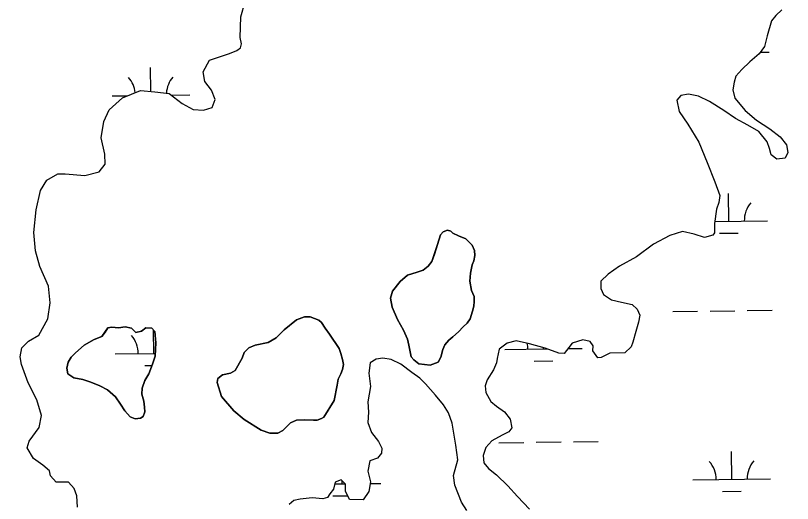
# Model space of a CAD drawing. Extents: x 3684037 to 3722149, y 433263 to 459021.
# Drawn here: x 3690058 to 3691058, y 451097 to 451726 of the extents above; entities that cross this region are included whole.
import ezdxf

# ---------------------------------------------------------------- set-up
doc = ezdxf.new("R2010")
doc.units = 0
for name, color, linetype in [('V-GRID-MAJR', 7, 'Continuous'), ('V-TOPO-SHOR', 7, 'Continuous'), ('V-WETL-SWMP', 7, 'Continuous')]:
    doc.layers.add(name, color=color, linetype=linetype)

msp = doc.modelspace()

# ---------------------------------------------------------------- linework, layer by layer
at = {"layer": 'V-GRID-MAJR'}
msp.add_spline([(3688126.8, 450798.4), (3693416.1, 450858), (3698705.4, 450918.4), (3703994.7, 450979.6), (3709284, 451041.5), (3714573.2, 451104.2), (3719862.5, 451167.7)], degree=3, dxfattribs=at)
at = {"layer": 'V-TOPO-SHOR'}
for points in [[(3690137.4, 451092.6), (3690136.7, 451107.1), (3690133.3, 451116.7), (3690126, 451124.6), (3690110.1, 451124.8), (3690102.8, 451133), (3690101.4, 451139.3), (3690092.8, 451146.9), (3690080.8, 451155.1), (3690072.8, 451168.9), (3690075.4, 451177.8), (3690088.2, 451195.1), (3690091.1, 451210.7), (3690085, 451231.1), (3690073.9, 451252.9), (3690065.5, 451276.6), (3690063.5, 451286.2), (3690065.7, 451298.1), (3690074.3, 451306.7), (3690087.8, 451314.4), (3690099.2, 451335.3), (3690102.1, 451355.8), (3690100.3, 451377.6), (3690088.9, 451402.7), (3690083.5, 451422.8), (3690081.3, 451446.6), (3690084.4, 451475.7), (3690089.9, 451500.9), (3690097.8, 451514.2), (3690112.3, 451522.2), (3690121.5, 451522.2), (3690147, 451520.1), (3690165.5, 451524.8), (3690173.3, 451534.8), (3690172.6, 451547.7), (3690167.8, 451568.8), (3690171.3, 451589.7), (3690178.2, 451604.9), (3690195.3, 451620.2), (3690218.4, 451629.6), (3690236.9, 451628.1), (3690255.7, 451625.9), (3690272.3, 451613.1), (3690286.3, 451605.3), (3690299.8, 451604.3), (3690311, 451607.7), (3690314.9, 451618.3), (3690310.2, 451630.2), (3690301.6, 451641.4), (3690299.2, 451653.6), (3690307.7, 451668.9), (3690333.1, 451677.6), (3690342.6, 451681.3), (3690347.3, 451684.6), (3690348.9, 451689.9), (3690347.2, 451697.9), (3690347.7, 451724.6), (3690353.5, 451744.5)], [(3691044.8, 451733.7), (3691036.9, 451726.3), (3691031.3, 451719.4), (3691025.8, 451700.2), (3691022.3, 451686.6), (3691015.7, 451676.9), (3691003.5, 451666.6), (3690993.4, 451656.6), (3690985.5, 451648), (3690983.2, 451640.4), (3690981.6, 451630.5), (3690984, 451619.9), (3690997.7, 451604.1), (3691012.3, 451591.3), (3691029.2, 451580.2), (3691042.8, 451570), (3691050.8, 451559.5), (3691052.5, 451549.9), (3691048.9, 451542.3), (3691038.4, 451541.2), (3691031.1, 451546.8), (3691029, 451555.1), (3691026, 451563.6), (3691015, 451576.8), (3691001.1, 451585), (3690985.2, 451593.8), (3690969.9, 451603.9), (3690951.6, 451615.7), (3690937.4, 451622.2), (3690924.5, 451625.1), (3690914.6, 451623.4), (3690909.3, 451617.1), (3690912.7, 451602.6), (3690923.7, 451586.1), (3690937.7, 451563.1), (3690948.5, 451537), (3690958.6, 451512), (3690965, 451494.2), (3690963.4, 451485.2), (3690960.4, 451476.9), (3690958.2, 451458.1), (3690958, 451446.2), (3690956, 451443.2), (3690945.1, 451440.1), (3690931.9, 451444.7), (3690916.7, 451447.9), (3690900.5, 451442.8), (3690879.4, 451431.5), (3690857.7, 451415.1), (3690835.6, 451403.1), (3690821.1, 451393.1), (3690811.6, 451384.1), (3690811.7, 451374.5), (3690815, 451366.6), (3690825.3, 451359.7), (3690838.2, 451356.8), (3690851.8, 451353.9), (3690858.4, 451348), (3690861.8, 451340.1), (3690859.9, 451330.9), (3690856.6, 451318.9), (3690852.8, 451305.4), (3690850.5, 451299.1), (3690842.6, 451291.7), (3690823.4, 451291), (3690811.9, 451285.3), (3690807.6, 451285.2), (3690801.3, 451294.1), (3690801.6, 451300.4), (3690797.9, 451306), (3690788.6, 451308.3), (3690774.8, 451304.2), (3690770.5, 451298.2), (3690764.3, 451290.6), (3690757.3, 451290.9)], [(3690648.6, 451364.3), (3690645.2, 451371.9), (3690642.8, 451383.7), (3690643.7, 451394.1), (3690646, 451405), (3690647.8, 451410.2), (3690649.2, 451416.8), (3690648.7, 451423.4), (3690645.8, 451430.5), (3690637.7, 451438.5), (3690628.2, 451442.2), (3690621.1, 451445.9), (3690618.3, 451448.3), (3690614, 451449.7), (3690608.4, 451447.7), (3690605.1, 451443.5), (3690601.4, 451431.1), (3690597.2, 451418.8), (3690593.9, 451409.4), (3690589.3, 451403.2), (3690582.7, 451397.9), (3690575.1, 451395.5), (3690562.4, 451391.7), (3690553, 451383.6), (3690543.1, 451371.2), (3690540.8, 451362.2), (3690542.8, 451350.4), (3690549.5, 451334.4), (3690557.6, 451320.8), (3690562.4, 451309), (3690564.4, 451301.4), (3690567.3, 451286.3), (3690570.6, 451282.6), (3690577.3, 451277.4), (3690591.9, 451275.6), (3690601.9, 451279.4), (3690605.6, 451286.1), (3690607.9, 451296), (3690610.7, 451301.7), (3690615.8, 451307.9), (3690621, 451312.2), (3690628.1, 451318.4), (3690634.2, 451325), (3690639.3, 451329.8), (3690643.1, 451335.5), (3690646.3, 451345.4), (3690648.2, 451351.6), (3690648.6, 451357.7), (3690648.6, 451364.3)], [(3690474.6, 451297.1), (3690462.2, 451315.4), (3690456.5, 451323.4), (3690451.7, 451330.5), (3690448.4, 451333.8), (3690437, 451338), (3690429.9, 451337.9), (3690419.6, 451334.1), (3690403.6, 451321.2), (3690393.2, 451310.7), (3690382.9, 451305), (3690366.4, 451301.6), (3690358.3, 451297.8), (3690352.2, 451292), (3690349.5, 451284.5), (3690340.6, 451268.8), (3690334.4, 451265.5), (3690324.1, 451263), (3690318.4, 451258.3), (3690317.5, 451253.1), (3690322.8, 451235.2), (3690339, 451216.8), (3690352.3, 451205.6), (3690374.1, 451192), (3690385, 451187.8), (3690395.4, 451187.9), (3690402, 451191.2), (3690411.9, 451201.2), (3690419.4, 451204.6), (3690429.3, 451205.1), (3690441.6, 451204.7), (3690446.4, 451204.7), (3690451.6, 451206.7), (3690454.8, 451208.6), (3690467.9, 451229.9), (3690472.1, 451249.8), (3690473.4, 451257.4), (3690476.7, 451264.5), (3690479, 451270.2), (3690479.9, 451276.3), (3690479, 451282.9), (3690476.5, 451290.5), (3690474.6, 451297.1)], [(3690223.7, 451221.3), (3690223.1, 451229.3), (3690220.3, 451238.3), (3690220.7, 451245.9), (3690224.4, 451255.8), (3690229.5, 451264.3), (3690234.2, 451277.1), (3690237.4, 451287.1), (3690238.3, 451304.6), (3690237.2, 451319.2), (3690233.4, 451323.4), (3690225.4, 451323.9), (3690219.7, 451319.6), (3690212.7, 451317.6), (3690207, 451323.3), (3690198.9, 451325.1), (3690190.4, 451323.6), (3690181.9, 451324.5), (3690176.7, 451323.6), (3690173, 451318.3), (3690168.7, 451312.6), (3690158.8, 451308.8), (3690146.1, 451301.6), (3690134.8, 451291.6), (3690129.2, 451285.9), (3690125.5, 451279.3), (3690123.6, 451271.7), (3690125.1, 451264.6), (3690132.7, 451259.5), (3690144.5, 451257.2), (3690154.5, 451253.5), (3690166.3, 451248.8), (3690176.3, 451243.7), (3690186.2, 451234.8), (3690192.9, 451225.4), (3690198.6, 451216.9), (3690205.3, 451208.9), (3690211.9, 451206.6), (3690218.6, 451207.1), (3690221.9, 451209.5), (3690224.2, 451215.6), (3690223.7, 451221.3)], [(3690757.3, 451290.9), (3690740.1, 451297.4), (3690719.9, 451303.2), (3690702.7, 451307.1), (3690690.8, 451304), (3690680.6, 451296.3), (3690678, 451284.4), (3690677.4, 451278.5), (3690673.2, 451269.5), (3690665, 451256.6), (3690662.7, 451249), (3690663.4, 451240.4), (3690669.8, 451228.8), (3690677.4, 451222.6), (3690687.4, 451215.4), (3690694.7, 451205.9), (3690697.1, 451195), (3690693.2, 451189.6), (3690684.6, 451185.3), (3690671.1, 451177.9), (3690663.5, 451169.3), (3690660, 451159), (3690660.7, 451149.8), (3690666.7, 451142.5), (3690677, 451134.3), (3690691.9, 451120.2), (3690704.3, 451106.4), (3690719.9, 451090)], [(3690638.9, 451088.2), (3690632.3, 451099), (3690623.5, 451121.1), (3690621.8, 451133.3), (3690627.3, 451153.5), (3690624.8, 451172.4), (3690620, 451200.8), (3690615.3, 451214.3), (3690609, 451224.5), (3690598.7, 451237), (3690585.7, 451251.4), (3690578.4, 451258.7), (3690568.1, 451266.2), (3690554.1, 451277), (3690541.5, 451282.9), (3690530.9, 451284.8), (3690522.3, 451283.4), (3690514.4, 451278.8), (3690512.9, 451265.2), (3690515, 451248), (3690511.4, 451228.2), (3690512.5, 451215), (3690511.6, 451201.7), (3690516.3, 451188.9), (3690525, 451177.4), (3690529.3, 451168.8), (3690529, 451162.2), (3690523.8, 451155.9), (3690513.9, 451152.5), (3690511.3, 451138.9), (3690515.1, 451125.4), (3690512.8, 451112.8), (3690505.3, 451101.9), (3690487.8, 451102.4), (3690482.7, 451113), (3690482.7, 451122.2), (3690477, 451127.8), (3690469.5, 451124.8), (3690467.2, 451115.8), (3690462.6, 451109.9), (3690459.7, 451104.9), (3690453.4, 451103.5), (3690439.8, 451104.8), (3690424.3, 451103), (3690416.1, 451101), (3690410.1, 451096)]]:
    msp.add_lwpolyline(points, dxfattribs=at)
at = {"layer": 'V-WETL-SWMP'}
for p, q in [((3690347.7, 451724.6), (3690353.5, 451744.5)), ((3690347.2, 451697.9), (3690347.7, 451724.6)), ((3691031.3, 451719.4), (3691025.8, 451700.2)), ((3691036.9, 451726.3), (3691031.3, 451719.4)), ((3691025.8, 451700.2), (3691022.3, 451686.6)), ((3690348.9, 451689.9), (3690347.2, 451697.9)), ((3690347.3, 451684.6), (3690348.9, 451689.9)), ((3690333.1, 451677.6), (3690342.6, 451681.3)), ((3690342.6, 451681.3), (3690347.3, 451684.6)), ((3691022.3, 451686.6), (3691015.7, 451676.9)), ((3691017, 451678.9), (3691028.4, 451679)), ((3690299.2, 451653.6), (3690307.7, 451668.9)), ((3690307.7, 451668.9), (3690333.1, 451677.6)), ((3691015.7, 451676.9), (3691003.5, 451666.6)), ((3690231.9, 451628.5), (3690231.6, 451659.3)), ((3691003.5, 451666.6), (3690993.4, 451656.6)), ((3690301.6, 451641.4), (3690299.2, 451653.6)), ((3690993.4, 451656.6), (3690985.5, 451648)), ((3690310.2, 451630.2), (3690301.6, 451641.4)), ((3690983.2, 451640.4), (3690981.6, 451630.5)), ((3690985.5, 451648), (3690983.2, 451640.4)), ((3690195.3, 451620.2), (3690218.4, 451629.6)), ((3690218.4, 451629.6), (3690236.9, 451628.1)), ((3690314.9, 451618.3), (3690310.2, 451630.2)), ((3690981.6, 451630.5), (3690984, 451619.9)), ((3690178.2, 451604.9), (3690195.3, 451620.2)), ((3690182, 451622.7), (3690202, 451623)), ((3690236.9, 451628.1), (3690255.7, 451625.9)), ((3690255.7, 451625.9), (3690272.3, 451613.1)), ((3690258.7, 451623.6), (3690282, 451623.9)), ((3690914.6, 451623.4), (3690909.3, 451617.1)), ((3690924.5, 451625.1), (3690914.6, 451623.4)), ((3690937.4, 451622.2), (3690924.5, 451625.1)), ((3690951.6, 451615.7), (3690937.4, 451622.2)), ((3690984, 451619.9), (3690997.7, 451604.1)), ((3690272.3, 451613.1), (3690286.3, 451605.3)), ((3690311, 451607.7), (3690314.9, 451618.3)), ((3690909.3, 451617.1), (3690912.7, 451602.6)), ((3690969.9, 451603.9), (3690951.6, 451615.7)), ((3690171.3, 451589.7), (3690178.2, 451604.9)), ((3690286.3, 451605.3), (3690299.8, 451604.3)), ((3690299.8, 451604.3), (3690311, 451607.7)), ((3690912.7, 451602.6), (3690923.7, 451586.1)), ((3690985.2, 451593.8), (3690969.9, 451603.9)), ((3690997.7, 451604.1), (3691012.3, 451591.3)), ((3690167.8, 451568.8), (3690171.3, 451589.7)), ((3691001.1, 451585), (3690985.2, 451593.8)), ((3691012.3, 451591.3), (3691029.2, 451580.2)), ((3690923.7, 451586.1), (3690937.7, 451563.1)), ((3691015, 451576.8), (3691001.1, 451585)), ((3691029.2, 451580.2), (3691042.8, 451570)), ((3690172.6, 451547.7), (3690167.8, 451568.8)), ((3691026, 451563.6), (3691015, 451576.8)), ((3691042.8, 451570), (3691050.8, 451559.5)), ((3690937.7, 451563.1), (3690948.5, 451537)), ((3691029, 451555.1), (3691026, 451563.6)), ((3691050.8, 451559.5), (3691052.5, 451549.9)), ((3691031.1, 451546.8), (3691029, 451555.1)), ((3691052.5, 451549.9), (3691048.9, 451542.3)), ((3690173.3, 451534.8), (3690172.6, 451547.7)), ((3691038.4, 451541.2), (3691031.1, 451546.8)), ((3691048.9, 451542.3), (3691038.4, 451541.2)), ((3690165.5, 451524.8), (3690173.3, 451534.8)), ((3690948.5, 451537), (3690958.6, 451512)), ((3690097.8, 451514.2), (3690112.3, 451522.2)), ((3690112.3, 451522.2), (3690121.5, 451522.2)), ((3690121.5, 451522.2), (3690147, 451520.1)), ((3690147, 451520.1), (3690165.5, 451524.8)), ((3690089.9, 451500.9), (3690097.8, 451514.2)), ((3690958.6, 451512), (3690965, 451494.2)), ((3690084.4, 451475.7), (3690089.9, 451500.9)), ((3690965, 451494.2), (3690963.4, 451485.2)), ((3690976.3, 451461.1), (3690975.9, 451497.1)), ((3690963.4, 451485.2), (3690960.4, 451476.9)), ((3690081.3, 451446.6), (3690084.4, 451475.7)), ((3690960.4, 451476.9), (3690958.2, 451458.1)), ((3690958.6, 451460.9), (3691026.3, 451461.7)), ((3690958.2, 451458.1), (3690958, 451446.2)), ((3690083.5, 451422.8), (3690081.3, 451446.6)), ((3690900.5, 451442.8), (3690879.4, 451431.5)), ((3690916.7, 451447.9), (3690900.5, 451442.8)), ((3690931.9, 451444.7), (3690916.7, 451447.9)), ((3690945.1, 451440.2), (3690931.9, 451444.7)), ((3690956, 451443.2), (3690945.1, 451440.2)), ((3690958, 451446.2), (3690956, 451443.2)), ((3690964.5, 451445.6), (3690988.5, 451445.9)), ((3690879.4, 451431.5), (3690857.7, 451415.1)), ((3690088.9, 451402.7), (3690083.5, 451422.8)), ((3690857.7, 451415.1), (3690835.6, 451403.1)), ((3690100.3, 451377.6), (3690088.9, 451402.7)), ((3690835.6, 451403.1), (3690821.1, 451393.1)), ((3690821.1, 451393.1), (3690811.6, 451384.1)), ((3690811.6, 451384.1), (3690811.7, 451374.5)), ((3690102.1, 451355.8), (3690100.3, 451377.6)), ((3690811.7, 451374.5), (3690815, 451366.6)), ((3690815, 451366.6), (3690825.3, 451359.7)), ((3690825.3, 451359.7), (3690838.2, 451356.8)), ((3690099.2, 451335.3), (3690102.1, 451355.8)), ((3690838.2, 451356.8), (3690851.8, 451353.9)), ((3690851.8, 451353.9), (3690858.4, 451348)), ((3690858.4, 451348), (3690861.8, 451340.1)), ((3690861.8, 451340.1), (3690859.9, 451330.9)), ((3690904.3, 451344.9), (3690936.3, 451345.2)), ((3690952.3, 451345.4), (3690984.3, 451345.8)), ((3691000.3, 451346), (3691032.3, 451346.4)), ((3690087.8, 451314.4), (3690099.2, 451335.3)), ((3690859.9, 451330.9), (3690856.6, 451318.9)), ((3690235.9, 451290.7), (3690235.5, 451321.1)), ((3690856.6, 451318.9), (3690852.8, 451305.4)), ((3690074.3, 451306.7), (3690087.8, 451314.4)), ((3690065.7, 451298.1), (3690074.3, 451306.7)), ((3690690.8, 451304), (3690680.6, 451296.3)), ((3690702.7, 451307.1), (3690690.8, 451304)), ((3690719.9, 451303.2), (3690702.7, 451307.1)), ((3690740.1, 451297.4), (3690719.9, 451303.2)), ((3690774.8, 451304.2), (3690770.5, 451298.2)), ((3690788.6, 451308.3), (3690774.8, 451304.2)), ((3690797.9, 451306), (3690788.6, 451308.3)), ((3690801.6, 451300.4), (3690797.9, 451306)), ((3690801.3, 451294.1), (3690801.6, 451300.4)), ((3690850.5, 451299.1), (3690842.6, 451291.7)), ((3690852.8, 451305.4), (3690850.5, 451299.1)), ((3690063.5, 451286.2), (3690065.7, 451298.1)), ((3690185.9, 451290.1), (3690237.6, 451290.7)), ((3690680.6, 451296.3), (3690678, 451284.4)), ((3690687.8, 451295.9), (3690742.3, 451296.5)), ((3690737.7, 451296.5), (3690737.7, 451298.1)), ((3690757.3, 451290.9), (3690740.1, 451297.4)), ((3690764.3, 451290.6), (3690757.3, 451290.9)), ((3690770.5, 451298.2), (3690764.3, 451290.6)), ((3690769.4, 451296.9), (3690787.7, 451297.1)), ((3690807.6, 451285.2), (3690801.3, 451294.1)), ((3690823.4, 451291), (3690811.9, 451285.3)), ((3690842.6, 451291.7), (3690823.4, 451291)), ((3690065.5, 451276.6), (3690063.5, 451286.2)), ((3690514.4, 451278.8), (3690512.9, 451265.2)), ((3690522.3, 451283.4), (3690514.4, 451278.8)), ((3690530.9, 451284.8), (3690522.3, 451283.4)), ((3690541.5, 451282.9), (3690530.9, 451284.8)), ((3690554.1, 451277), (3690541.5, 451282.9)), ((3690677.4, 451278.5), (3690673.2, 451269.5)), ((3690678, 451284.4), (3690677.4, 451278.5)), ((3690725.9, 451280.9), (3690749.9, 451281.2)), ((3690811.9, 451285.3), (3690807.6, 451285.2)), ((3690073.9, 451252.9), (3690065.5, 451276.6)), ((3690224.1, 451275.1), (3690233.5, 451275.2)), ((3690568.1, 451266.2), (3690554.1, 451277)), ((3690673.2, 451269.5), (3690665, 451256.6)), ((3690512.9, 451265.2), (3690515, 451248)), ((3690578.4, 451258.7), (3690568.1, 451266.2)), ((3690585.7, 451251.4), (3690578.4, 451258.7)), ((3690085, 451231.1), (3690073.9, 451252.9)), ((3690598.7, 451237), (3690585.7, 451251.4)), ((3690665, 451256.6), (3690662.7, 451249)), ((3690662.7, 451249), (3690663.4, 451240.4)), ((3690515, 451248), (3690511.4, 451228.2)), ((3690663.4, 451240.4), (3690669.8, 451228.8)), ((3690091.1, 451210.7), (3690085, 451231.1)), ((3690609, 451224.5), (3690598.7, 451237)), ((3690669.8, 451228.8), (3690677.4, 451222.6)), ((3690511.4, 451228.2), (3690512.5, 451215)), ((3690615.3, 451214.3), (3690609, 451224.5)), ((3690677.4, 451222.6), (3690687.4, 451215.4)), ((3690088.2, 451195.1), (3690091.1, 451210.7)), ((3690512.5, 451215), (3690511.6, 451201.7)), ((3690620, 451200.8), (3690615.3, 451214.3)), ((3690687.4, 451215.4), (3690694.7, 451205.9)), ((3690511.6, 451201.7), (3690516.3, 451188.9)), ((3690624.8, 451172.4), (3690620, 451200.8)), ((3690694.7, 451205.9), (3690697.1, 451195)), ((3690075.4, 451177.8), (3690088.2, 451195.1)), ((3690516.3, 451188.9), (3690525, 451177.4)), ((3690693.2, 451189.6), (3690684.6, 451185.3)), ((3690697.1, 451195), (3690693.2, 451189.6)), ((3690684.6, 451185.3), (3690671.1, 451177.9)), ((3690072.8, 451168.9), (3690075.4, 451177.8)), ((3690080.8, 451155.1), (3690072.8, 451168.9)), ((3690525, 451177.4), (3690529.3, 451168.8)), ((3690529.3, 451168.8), (3690529, 451162.2)), ((3690627.3, 451153.5), (3690624.8, 451172.4)), ((3690663.5, 451169.3), (3690660, 451159)), ((3690671.1, 451177.9), (3690663.5, 451169.3)), ((3690680.3, 451175.7), (3690712.3, 451176.1)), ((3690728.3, 451176.3), (3690760.3, 451176.7)), ((3690776.3, 451176.9), (3690808.3, 451177.2)), ((3690529, 451162.2), (3690523.8, 451155.9)), ((3690660, 451159), (3690660.7, 451149.8)), ((3690980.2, 451128.5), (3690979.8, 451164.5)), ((3690092.8, 451146.9), (3690080.8, 451155.1)), ((3690513.9, 451152.5), (3690511.3, 451138.9)), ((3690523.8, 451155.9), (3690513.9, 451152.5)), ((3690621.8, 451133.3), (3690627.3, 451153.5)), ((3690660.7, 451149.8), (3690666.7, 451142.5)), ((3690101.4, 451139.3), (3690092.8, 451146.9)), ((3690102.8, 451133), (3690101.4, 451139.3)), ((3690511.3, 451138.9), (3690515.1, 451125.4)), ((3690666.7, 451142.5), (3690677, 451134.3)), ((3690110.1, 451124.8), (3690102.8, 451133)), ((3690623.5, 451121.1), (3690621.8, 451133.3)), ((3690677, 451134.3), (3690691.9, 451120.2)), ((3690930.2, 451127.9), (3691030.2, 451129.1)), ((3690126, 451124.6), (3690110.1, 451124.8)), ((3690133.3, 451116.7), (3690126, 451124.6)), ((3690469.5, 451124.8), (3690467.2, 451115.8)), ((3690468.9, 451122.5), (3690482.2, 451122.7)), ((3690477, 451127.8), (3690469.5, 451124.8)), ((3690482.7, 451122.2), (3690477, 451127.8)), ((3690478.3, 451122.7), (3690478.3, 451126.6)), ((3690482.7, 451113), (3690482.7, 451122.2)), ((3690515.1, 451125.4), (3690512.8, 451112.8)), ((3690514.7, 451123.1), (3690528.3, 451123.2)), ((3690632.3, 451099), (3690623.5, 451121.1)), ((3690691.9, 451120.2), (3690704.3, 451106.4)), ((3690136.7, 451107.1), (3690133.3, 451116.7)), ((3690462.6, 451109.9), (3690459.7, 451104.9)), ((3690467.2, 451115.8), (3690462.6, 451109.9)), ((3690487.8, 451102.4), (3690482.7, 451113)), ((3690512.8, 451112.8), (3690505.3, 451101.9)), ((3690968.4, 451112.9), (3690992.4, 451113.2)), ((3690137.4, 451092.6), (3690136.7, 451107.1)), ((3690416, 451101), (3690410.1, 451096)), ((3690424.3, 451103), (3690416, 451101)), ((3690439.8, 451104.8), (3690424.3, 451103)), ((3690453.4, 451103.5), (3690439.8, 451104.8)), ((3690459.7, 451104.9), (3690453.4, 451103.5)), ((3690466.5, 451107.1), (3690485.4, 451107.3)), ((3690505.3, 451101.9), (3690487.8, 451102.4)), ((3690638.9, 451088.2), (3690632.3, 451099)), ((3690704.3, 451106.4), (3690719.9, 451090))]:
    msp.add_line(p, q, dxfattribs=at)
for points in [[(3690648.6, 451364.3), (3690648.6, 451357.7), (3690648.2, 451351.6), (3690646.3, 451345.4), (3690643.1, 451335.5), (3690639.3, 451329.8), (3690634.2, 451325), (3690628.1, 451318.4), (3690621, 451312.2), (3690615.8, 451307.9), (3690610.7, 451301.7), (3690607.9, 451296), (3690605.6, 451286.1), (3690601.9, 451279.4), (3690591.9, 451275.6), (3690577.3, 451277.4), (3690570.6, 451282.6), (3690567.3, 451286.3), (3690564.4, 451301.4), (3690562.4, 451309), (3690557.6, 451320.8), (3690549.5, 451334.4), (3690542.8, 451350.4), (3690540.8, 451362.2), (3690543.1, 451371.2), (3690553, 451383.6), (3690562.4, 451391.7), (3690575.1, 451395.5), (3690582.7, 451397.9), (3690589.3, 451403.2), (3690593.9, 451409.4), (3690601.4, 451431.1), (3690605.1, 451443.5), (3690608.4, 451447.7), (3690614, 451449.7), (3690618.3, 451448.3), (3690621.1, 451445.9), (3690628.2, 451442.2), (3690637.7, 451438.5), (3690645.8, 451430.5), (3690648.7, 451423.4), (3690649.2, 451416.8), (3690647.8, 451410.2), (3690646, 451405), (3690643.7, 451394.1), (3690642.8, 451383.7), (3690645.2, 451371.9)], [(3690474.6, 451297.1), (3690476.5, 451290.5), (3690479, 451282.9), (3690479.9, 451276.3), (3690479, 451270.2), (3690476.7, 451264.5), (3690473.4, 451257.4), (3690472.1, 451249.8), (3690467.9, 451229.9), (3690454.8, 451208.6), (3690451.6, 451206.7), (3690446.4, 451204.7), (3690441.6, 451204.7), (3690429.3, 451205.1), (3690419.4, 451204.6), (3690411.9, 451201.2), (3690402, 451191.2), (3690395.4, 451187.9), (3690385, 451187.8), (3690374.1, 451192), (3690352.3, 451205.6), (3690339, 451216.8), (3690322.8, 451235.2), (3690317.5, 451253.1), (3690318.4, 451258.3), (3690324.1, 451263), (3690334.4, 451265.5), (3690340.6, 451268.8), (3690349.5, 451284.5), (3690352.2, 451292), (3690358.3, 451297.8), (3690366.4, 451301.6), (3690382.9, 451305), (3690393.2, 451310.7), (3690403.6, 451321.2), (3690419.6, 451334.1), (3690429.9, 451337.9), (3690437, 451338), (3690448.4, 451333.8), (3690451.7, 451330.5), (3690456.5, 451323.4), (3690462.2, 451315.4)], [(3690223.7, 451221.3), (3690224.2, 451215.6), (3690221.9, 451209.5), (3690218.6, 451207.1), (3690211.9, 451206.6), (3690205.3, 451208.9), (3690198.6, 451216.9), (3690192.9, 451225.4), (3690186.2, 451234.8), (3690176.3, 451243.7), (3690166.3, 451248.8), (3690154.5, 451253.5), (3690144.5, 451257.2), (3690132.7, 451259.5), (3690125.1, 451264.6), (3690123.6, 451271.7), (3690125.5, 451279.3), (3690129.2, 451285.9), (3690134.8, 451291.6), (3690146.1, 451301.6), (3690158.8, 451308.8), (3690168.7, 451312.6), (3690176.7, 451323.6), (3690181.9, 451324.5), (3690190.4, 451323.6), (3690198.9, 451325.1), (3690207, 451323.3), (3690212.7, 451317.6), (3690219.7, 451319.6), (3690225.4, 451323.9), (3690233.4, 451323.4), (3690237.2, 451319.2), (3690238.3, 451304.6), (3690237.4, 451287.1), (3690234.2, 451277.1), (3690229.5, 451264.3), (3690224.4, 451255.8), (3690220.7, 451245.9), (3690220.3, 451238.3), (3690223.1, 451229.3)]]:
    msp.add_lwpolyline(points, close=True, dxfattribs=at)
for centre, start, end in [((3690176.8, 451623.1), 6.2058, 41.4385), ((3690287.2, 451624.4), 139.8949, 176.9234), ((3691031.6, 451462.3), 139.8949, 181.4385), ((3690180.6, 451290.5), 359.8949, 41.4385), ((3690682.5, 451296.3), 359.8949, 12.3452), ((3690924.9, 451128.3), 359.8949, 41.4385), ((3691035.4, 451129.6), 139.8949, 181.4385)]:
    msp.add_arc(centre, 35.2, start, end, dxfattribs=at)

doc.saveas('drawing.dxf')
